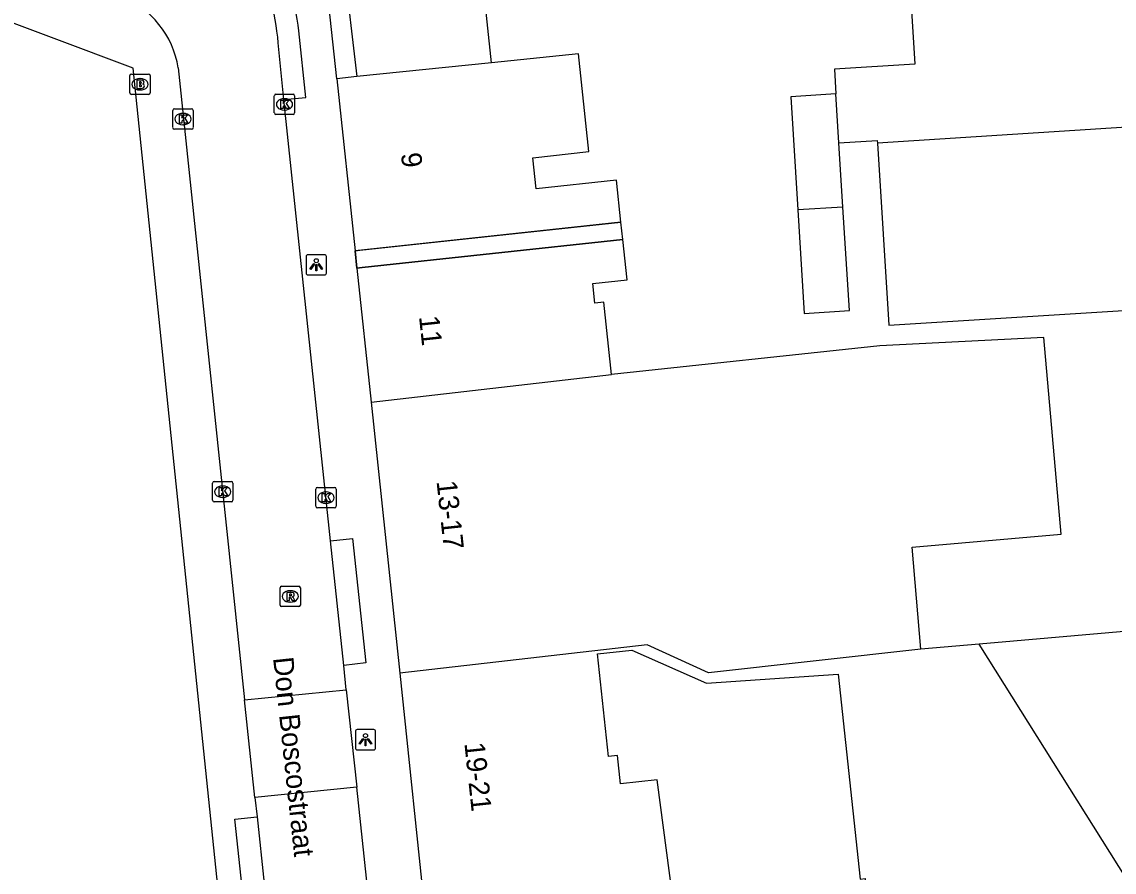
# Model space of a CAD drawing. Extents: x 160664 to 161506, y 382245 to 383288.
# Drawn here: x 161237.8 to 161291.6, y 382792.2 to 382834.1 of the extents above; entities that cross this region are included whole.
import ezdxf

# ---------------------------------------------------------------- set-up
doc = ezdxf.new("R2010")
doc.units = 0
for name, color, linetype in [('IMGEO_Brandkraan', 7, 'Continuous'), ('IMGEO_Kolk', 7, 'Continuous'), ('IMGEO_Lichtpunt', 7, 'Continuous'), ('IMGEO_Openbare_ruimte_label', 7, 'Continuous'), ('IMGEO_Pand', 7, 'Continuous'), ('IMGEO_Pand_nummerreeks', 7, 'Continuous'), ('IMGEO_Pand_overbouw', 7, 'Continuous'), ('IMGEO_Rijbaan_lokaal_open', 7, 'Continuous'), ('IMGEO_Rioolput', 7, 'Continuous'), ('IMGEO_Voetpad_open', 7, 'Continuous')]:
    doc.layers.add(name, color=color, linetype=linetype)

msp = doc.modelspace()

# ---------------------------------------------------------------- linework, layer by layer
at = {"layer": 'IMGEO_Brandkraan'}
for p, q in [((161243.106, 382830.625), (161243.106, 382831.477)), ((161243.181, 382831.551), (161244.033, 382831.551)), ((161244.107, 382831.477), (161244.107, 382830.625)), ((161243.594, 382831.331), (161243.619, 382831.331)), ((161244.033, 382830.551), (161243.181, 382830.551)), ((161243.617, 382830.771), (161243.592, 382830.771))]:
    msp.add_line(p, q, dxfattribs=at)
for points in [[(161243.106, 382830.625), (161243.106, 382831.477)], [(161243.181, 382831.551), (161244.033, 382831.551)], [(161244.107, 382831.477), (161244.107, 382830.625)], [(161243.454, 382831.251), (161243.454, 382830.851), (161243.667, 382830.851)], [(161243.685, 382831.251), (161243.454, 382831.251)], [(161243.633, 382831.17), (161243.579, 382831.17), (161243.579, 382831.094)], [(161243.579, 382831.094), (161243.632, 382831.094)], [(161243.641, 382831.018), (161243.579, 382831.018), (161243.579, 382830.937)], [(161243.579, 382830.937), (161243.641, 382830.937)], [(161244.033, 382830.551), (161243.181, 382830.551)]]:
    msp.add_lwpolyline(points, dxfattribs=at)
for centre, radius, start, end in [((161243.183, 382831.475), 0.0765, 91.552, 178.448), ((161243.183, 382831.475), 0.0765, 91.552, 178.448), ((161244.031, 382831.475), 0.0765, 1.552, 88.448), ((161244.031, 382831.475), 0.0765, 1.552, 88.448), ((161243.634, 382831.132), 0.0379, 267.8285, 90.9355), ((161243.642, 382830.977), 0.0404, 269.8759, 90.5077), ((161243.673, 382831.102), 0.251, 268.6676, 293.5347), ((161243.689, 382831.106), 0.145, 59.4692, 91.5367), ((161243.714, 382831.153), 0.0922, 285.5137, 58.1501), ((161243.719, 382830.961), 0.105, 301.3115, 78.989), ((161243.183, 382830.627), 0.0765, 181.552, 268.448), ((161243.183, 382830.627), 0.0765, 181.552, 268.448), ((161244.031, 382830.627), 0.0765, 271.552, 358.448), ((161244.031, 382830.627), 0.0765, 271.552, 358.448)]:
    msp.add_arc(centre, radius, start, end, dxfattribs=at)
for centre, major_axis, ratio, start_param, end_param in [((161243.593, 382831.051), (-0.387, 0.002), 0.722429, 4.712389, 7.853982), ((161243.618, 382831.051), (-0.39, 0.002), 0.717154, 1.570796, 4.712389)]:
    msp.add_ellipse(centre, major_axis=major_axis, ratio=ratio, start_param=start_param, end_param=end_param, dxfattribs=at)
at = {"layer": 'IMGEO_Kolk'}
for p, q in [((161250.229, 382829.637), (161250.229, 382830.489)), ((161250.304, 382830.563), (161251.156, 382830.563)), ((161250.717, 382830.343), (161250.742, 382830.343)), ((161251.23, 382830.489), (161251.23, 382829.637)), ((161245.226, 382828.914), (161245.226, 382829.766)), ((161245.301, 382829.84), (161246.153, 382829.84)), ((161246.227, 382829.766), (161246.227, 382828.914)), ((161250.74, 382829.783), (161250.715, 382829.783)), ((161245.714, 382829.62), (161245.739, 382829.62)), ((161251.156, 382829.563), (161250.304, 382829.563)), ((161246.153, 382828.84), (161245.301, 382828.84)), ((161245.737, 382829.06), (161245.712, 382829.06)), ((161247.26, 382811.477), (161248.112, 382811.477)), ((161247.185, 382810.551), (161247.185, 382811.403)), ((161247.673, 382811.257), (161247.698, 382811.257)), ((161248.186, 382811.403), (161248.186, 382810.551)), ((161252.275, 382810.257), (161252.275, 382811.109)), ((161252.35, 382811.183), (161253.202, 382811.183)), ((161252.763, 382810.963), (161252.788, 382810.963)), ((161253.276, 382811.109), (161253.276, 382810.257)), ((161248.112, 382810.477), (161247.26, 382810.477)), ((161247.696, 382810.697), (161247.671, 382810.697)), ((161252.786, 382810.403), (161252.761, 382810.403)), ((161253.202, 382810.183), (161252.35, 382810.183))]:
    msp.add_line(p, q, dxfattribs=at)
for points in [[(161250.229, 382829.637), (161250.229, 382830.489)], [(161250.304, 382830.563), (161251.156, 382830.563)], [(161250.55, 382830.263), (161250.673, 382830.263), (161250.673, 382830.112), (161250.803, 382830.263), (161250.967, 382830.263), (161250.821, 382830.112), (161250.974, 382829.863), (161250.822, 382829.863), (161250.737, 382830.027), (161250.673, 382829.96), (161250.673, 382829.863), (161250.55, 382829.863), (161250.55, 382830.263)], [(161251.23, 382830.489), (161251.23, 382829.637)], [(161245.226, 382828.914), (161245.226, 382829.766)], [(161245.301, 382829.84), (161246.153, 382829.84)], [(161246.227, 382829.766), (161246.227, 382828.914)], [(161245.547, 382829.54), (161245.67, 382829.54), (161245.67, 382829.389), (161245.8, 382829.54), (161245.964, 382829.54), (161245.818, 382829.389), (161245.971, 382829.14), (161245.819, 382829.14), (161245.734, 382829.304), (161245.67, 382829.237), (161245.67, 382829.14), (161245.547, 382829.14), (161245.547, 382829.54)], [(161251.156, 382829.563), (161250.304, 382829.563)], [(161246.153, 382828.84), (161245.301, 382828.84)], [(161247.26, 382811.477), (161248.112, 382811.477)], [(161247.185, 382810.551), (161247.185, 382811.403)], [(161247.506, 382811.177), (161247.629, 382811.177), (161247.629, 382811.026), (161247.759, 382811.177), (161247.923, 382811.177), (161247.777, 382811.026), (161247.93, 382810.777), (161247.778, 382810.777), (161247.693, 382810.941), (161247.629, 382810.874), (161247.629, 382810.777), (161247.506, 382810.777), (161247.506, 382811.177)], [(161248.186, 382811.403), (161248.186, 382810.551)], [(161252.275, 382810.257), (161252.275, 382811.109)], [(161252.35, 382811.183), (161253.202, 382811.183)], [(161252.596, 382810.883), (161252.719, 382810.883), (161252.719, 382810.732), (161252.849, 382810.883), (161253.013, 382810.883), (161252.867, 382810.732), (161253.02, 382810.483), (161252.868, 382810.483), (161252.783, 382810.647), (161252.719, 382810.58), (161252.719, 382810.483), (161252.596, 382810.483), (161252.596, 382810.883)], [(161253.276, 382811.109), (161253.276, 382810.257)], [(161248.112, 382810.477), (161247.26, 382810.477)], [(161253.202, 382810.183), (161252.35, 382810.183)]]:
    msp.add_lwpolyline(points, dxfattribs=at)
for centre, start, end in [((161250.306, 382830.487), 91.552, 178.448), ((161250.306, 382830.487), 91.552, 178.448), ((161251.154, 382830.487), 1.552, 88.448), ((161251.154, 382830.487), 1.552, 88.448), ((161245.303, 382829.764), 91.552, 178.448), ((161245.303, 382829.764), 91.552, 178.448), ((161246.151, 382829.764), 1.552, 88.448), ((161246.151, 382829.764), 1.552, 88.448), ((161250.306, 382829.639), 181.552, 268.448), ((161250.306, 382829.639), 181.552, 268.448), ((161251.154, 382829.639), 271.552, 358.448), ((161251.154, 382829.639), 271.552, 358.448), ((161245.303, 382828.916), 181.552, 268.448), ((161245.303, 382828.916), 181.552, 268.448), ((161246.151, 382828.916), 271.552, 358.448), ((161246.151, 382828.916), 271.552, 358.448), ((161247.262, 382811.401), 91.552, 178.448), ((161247.262, 382811.401), 91.552, 178.448), ((161248.11, 382811.401), 1.552, 88.448), ((161248.11, 382811.401), 1.552, 88.448), ((161252.352, 382811.107), 91.552, 178.448), ((161252.352, 382811.107), 91.552, 178.448), ((161253.2, 382811.107), 1.552, 88.448), ((161253.2, 382811.107), 1.552, 88.448), ((161247.262, 382810.553), 181.552, 268.448), ((161247.262, 382810.553), 181.552, 268.448), ((161248.11, 382810.553), 271.552, 358.448), ((161248.11, 382810.553), 271.552, 358.448), ((161252.352, 382810.259), 181.552, 268.448), ((161252.352, 382810.259), 181.552, 268.448), ((161253.2, 382810.259), 271.552, 358.448), ((161253.2, 382810.259), 271.552, 358.448)]:
    msp.add_arc(centre, 0.0765, start, end, dxfattribs=at)
for centre, major_axis, ratio, start_param, end_param in [((161250.716, 382830.063), (-0.387, 0.002), 0.722429, 4.712389, 7.853982), ((161250.741, 382830.063), (-0.39, 0.002), 0.717154, 1.570796, 4.712389), ((161245.713, 382829.34), (-0.387, 0.002), 0.722429, 4.712389, 7.853982), ((161245.738, 382829.34), (-0.39, 0.002), 0.717154, 1.570796, 4.712389), ((161247.672, 382810.977), (-0.387, 0.002), 0.722429, 4.712389, 7.853982), ((161247.697, 382810.977), (-0.39, 0.002), 0.717154, 1.570796, 4.712389), ((161252.762, 382810.683), (-0.387, 0.002), 0.722429, 4.712389, 7.853982), ((161252.787, 382810.683), (-0.39, 0.002), 0.717154, 1.570796, 4.712389)]:
    msp.add_ellipse(centre, major_axis=major_axis, ratio=ratio, start_param=start_param, end_param=end_param, dxfattribs=at)
at = {"layer": 'IMGEO_Lichtpunt'}
for p, q in [((161251.798, 382822.559), (161251.798, 382821.752)), ((161251.798, 382822.559), (161251.798, 382821.752)), ((161252.7, 382822.654), (161251.892, 382822.654)), ((161252.7, 382822.654), (161251.892, 382822.654)), ((161252.794, 382821.752), (161252.794, 382822.559)), ((161252.794, 382821.752), (161252.794, 382822.559)), ((161251.892, 382821.658), (161252.7, 382821.658)), ((161251.892, 382821.658), (161252.7, 382821.658)), ((161254.226, 382799.159), (161254.226, 382798.352)), ((161254.226, 382799.159), (161254.226, 382798.352)), ((161255.128, 382799.254), (161254.32, 382799.254)), ((161255.128, 382799.254), (161254.32, 382799.254)), ((161255.222, 382798.352), (161255.222, 382799.159)), ((161255.222, 382798.352), (161255.222, 382799.159)), ((161254.32, 382798.258), (161255.128, 382798.258)), ((161254.32, 382798.258), (161255.128, 382798.258))]:
    msp.add_line(p, q, dxfattribs=at)
for points in [[(161252.172, 382822.223), (161252.211, 382822.195), (161252.023, 382821.933), (161251.985, 382821.96), (161252.172, 382822.223)], [(161252.384, 382822.195), (161252.422, 382822.222), (161252.609, 382821.96), (161252.57, 382821.932), (161252.384, 382822.195)], [(161252.274, 382822.175), (161252.321, 382822.175), (161252.321, 382821.853), (161252.274, 382821.853), (161252.274, 382822.175)], [(161254.6, 382798.823), (161254.639, 382798.795), (161254.451, 382798.533), (161254.413, 382798.56), (161254.6, 382798.823)], [(161254.702, 382798.775), (161254.749, 382798.775), (161254.749, 382798.453), (161254.702, 382798.453), (161254.702, 382798.775)], [(161254.812, 382798.795), (161254.85, 382798.822), (161255.037, 382798.56), (161254.998, 382798.532), (161254.812, 382798.795)]]:
    msp.add_lwpolyline(points, dxfattribs=at)
for centre in [(161252.297, 382822.357), (161254.725, 382798.957)]:
    msp.add_circle(centre, 0.0994, dxfattribs=at)
for centre, start, end in [((161251.892, 382822.559), 90, 180), ((161251.892, 382822.559), 90, 180), ((161252.7, 382822.559), 0, 90), ((161252.7, 382822.559), 0, 90), ((161251.892, 382821.752), 180, 270), ((161251.892, 382821.752), 180, 270), ((161252.7, 382821.752), 270, 0), ((161252.7, 382821.752), 270, 360), ((161254.32, 382799.159), 90, 180), ((161254.32, 382799.159), 90, 180), ((161255.128, 382799.159), 0, 90), ((161255.128, 382799.159), 0, 90), ((161254.32, 382798.352), 180, 270), ((161254.32, 382798.352), 180, 270), ((161255.128, 382798.352), 270, 0), ((161255.128, 382798.352), 270, 360)]:
    msp.add_arc(centre, 0.0946, start, end, dxfattribs=at)
at = {"layer": 'IMGEO_Pand'}
for points in [[(161280.696, 382850.026), (161281.819, 382832.046), (161277.843, 382831.797), (161277.919, 382830.576)], [(161260.93, 382832.105), (161260.364, 382837.559)], [(161252.722, 382836.802), (161253.662, 382836.901), (161254.292, 382831.431)], [(161254.21, 382822.852), (161254.448, 382822.878), (161267.319, 382824.264), (161267.096, 382826.328), (161263.142, 382825.902), (161262.977, 382827.435), (161265.738, 382827.732), (161265.219, 382832.545), (161260.93, 382832.105)], [(161260.93, 382832.105), (161254.292, 382831.431)], [(161254.292, 382831.431), (161253.315, 382831.316)], [(161253.315, 382831.316), (161254.21, 382822.852)], [(161321.936, 382830.848), (161307.365, 382829.907), (161279.962, 382828.152)], [(161279.962, 382828.152), (161280.522, 382819.187), (161317.604, 382821.502), (161322.594, 382821.813), (161321.936, 382830.848)], [(161277.919, 382830.576), (161275.693, 382830.436), (161276.041, 382824.863)], [(161278.07, 382828.159), (161277.919, 382830.576)], [(161278.07, 382828.159), (161279.954, 382828.277), (161279.962, 382828.152)], [(161278.267, 382825.002), (161278.07, 382828.159)], [(161278.267, 382825.002), (161276.041, 382824.863)], [(161276.041, 382824.863), (161276.36, 382819.76), (161278.585, 382819.899), (161278.267, 382825.002)], [(161266.858, 382816.753), (161266.48, 382820.308), (161266.034, 382820.26), (161265.93, 382821.238), (161267.625, 382821.418), (161267.414, 382823.396), (161254.568, 382822.028), (161254.3, 382821.999)], [(161254.3, 382821.999), (161254.999, 382815.382)], [(161282.113, 382803.216), (161281.673, 382808.243), (161289.023, 382808.885), (161288.175, 382818.581), (161280.092, 382818.161), (161266.858, 382816.753)], [(161254.999, 382815.382), (161266.858, 382816.753)], [(161254.999, 382815.382), (161256.411, 382802.028)], [(161301.156, 382804.881), (161284.988, 382803.467)], [(161282.113, 382803.216), (161271.643, 382802.058), (161268.615, 382803.431), (161256.411, 382802.028)], [(161284.988, 382803.467), (161282.113, 382803.216)], [(161301.531, 382777.133), (161284.988, 382803.467)], [(161269.872, 382790.953), (161269.105, 382796.772), (161267.301, 382796.58), (161267.152, 382797.981), (161266.699, 382797.933), (161266.161, 382802.985), (161267.856, 382803.166), (161271.531, 382801.535), (161278.033, 382801.984), (161279.108, 382791.883), (161279.363, 382791.916), (161279.658, 382789.147), (161283.004, 382789.503), (161284.025, 382779.912), (161284.996, 382778.331), (161286.168, 382779.05), (161286.39, 382778.689), (161288.684, 382780.098), (161288.414, 382780.538), (161288.937, 382780.859), (161291.06, 382777.401), (161287.405, 382775.155)], [(161256.411, 382802.028), (161257.722, 382789.62)]]:
    msp.add_lwpolyline(points, dxfattribs=at)
at = {"layer": 'IMGEO_Pand_overbouw'}
msp.add_lwpolyline([(161267.414, 382823.396), (161267.319, 382824.264), (161254.21, 382822.852), (161254.3, 382821.999), (161254.568, 382822.028)], close=True, dxfattribs=at)
at = {"layer": 'IMGEO_Rijbaan_lokaal_open'}
for points in [[(161250.701, 382830.297), (161250.424, 382833.095)], [(161245.491, 382831.858), (161248.759, 382800.717)], [(161253.004, 382808.552), (161250.701, 382830.297)], [(161253.649, 382802.416), (161253.004, 382808.552)], [(161253.779, 382801.218), (161253.649, 382802.416)], [(161248.759, 382800.717), (161253.779, 382801.218)], [(161253.779, 382801.218), (161254.292, 382796.412)], [(161249.272, 382795.901), (161248.759, 382800.717)], [(161254.292, 382796.412), (161249.272, 382795.901)], [(161257.744, 382763.944), (161254.292, 382796.412)], [(161249.272, 382795.901), (161249.376, 382794.955)], [(161249.376, 382794.955), (161250.077, 382788.382)]]:
    msp.add_lwpolyline(points, dxfattribs=at)
for centre, radius, start, end in [((161237.276, 382831.928), 13.199, 5.0713, 44.7213), ((161240.957, 382831.139), 4.59, 9.0115, 68.2687)]:
    msp.add_arc(centre, radius, start, end, dxfattribs=at)
at = {"layer": 'IMGEO_Rioolput'}
for p, q in [((161250.514, 382805.389), (161250.514, 382806.241)), ((161250.589, 382806.315), (161251.441, 382806.315)), ((161251.002, 382806.095), (161251.027, 382806.095)), ((161251.515, 382806.241), (161251.515, 382805.389)), ((161251.025, 382805.535), (161251, 382805.535)), ((161251.441, 382805.315), (161250.589, 382805.315))]:
    msp.add_line(p, q, dxfattribs=at)
for points in [[(161250.514, 382805.389), (161250.514, 382806.241)], [(161250.589, 382806.315), (161251.441, 382806.315)], [(161251.515, 382806.241), (161251.515, 382805.389)], [(161251.103, 382806.013), (161250.851, 382806.015), (161250.851, 382805.615)], [(161250.851, 382805.615), (161250.975, 382805.615), (161250.975, 382805.777), (161250.986, 382805.777)], [(161251.029, 382805.934), (161250.975, 382805.934), (161250.975, 382805.853)], [(161250.975, 382805.853), (161251.027, 382805.853)], [(161251.033, 382805.748), (161251.104, 382805.615), (161251.244, 382805.615), (161251.179, 382805.741)], [(161251.441, 382805.315), (161250.589, 382805.315)]]:
    msp.add_lwpolyline(points, dxfattribs=at)
for centre, radius, start, end in [((161250.591, 382806.239), 0.0765, 91.552, 178.448), ((161250.591, 382806.239), 0.0765, 91.552, 178.448), ((161251.439, 382806.239), 0.0765, 1.552, 88.448), ((161251.439, 382806.239), 0.0765, 1.552, 88.448), ((161250.985, 382805.724), 0.0533, 26.0293, 88.6989), ((161251.011, 382806.042), 0.19, 274.7715, 282.9687), ((161251.035, 382805.838), 0.0964, 77.0061, 93.1865), ((161251.049, 382805.895), 0.0378, 276.6634, 79.6772), ((161251.102, 382805.903), 0.109, 350.3612, 89.416), ((161251.1, 382805.903), 0.112, 277.5842, 350.9817), ((161251.084, 382805.688), 0.108, 29.5134, 73.7905), ((161250.591, 382805.391), 0.0765, 181.552, 268.448), ((161250.591, 382805.391), 0.0765, 181.552, 268.448), ((161251.439, 382805.391), 0.0765, 271.552, 358.448), ((161251.439, 382805.391), 0.0765, 271.552, 358.448)]:
    msp.add_arc(centre, radius, start, end, dxfattribs=at)
for centre, major_axis, ratio, start_param, end_param in [((161251.001, 382805.815), (-0.387, 0.002), 0.722429, 4.712389, 7.853982), ((161251.026, 382805.815), (-0.39, 0.002), 0.717154, 1.570796, 4.712389)]:
    msp.add_ellipse(centre, major_axis=major_axis, ratio=ratio, start_param=start_param, end_param=end_param, dxfattribs=at)
at = {"layer": 'IMGEO_Voetpad_open'}
for points in [[(161247.543, 382790.576), (161243.275, 382831.841), (161235.463, 382834.768), (161235.153, 382834.791), (161226.716, 382838.135), (161227.393, 382839.873), (161225.76, 382840.503), (161226.068, 382841.467)], [(161253.315, 382831.316), (161252.722, 382836.802)], [(161250.701, 382830.297), (161251.787, 382830.407), (161251.442, 382833.685)], [(161254.3, 382821.999), (161254.21, 382822.852)], [(161253.004, 382808.552), (161254.091, 382808.671), (161254.735, 382802.537), (161253.649, 382802.416)], [(161250.077, 382788.382), (161248.991, 382788.254), (161248.279, 382794.842), (161249.376, 382794.955)]]:
    msp.add_lwpolyline(points, dxfattribs=at)
msp.add_arc((161236.968, 382831.829), 14.593, 7.3072, 43.3114, dxfattribs=at)

# ---------------------------------------------------------------- texts
at = {"layer": 'IMGEO_Openbare_ruimte_label'}
msp.add_text('Don Boscostraat', height=1, rotation=276.087, dxfattribs=at).set_placement((161250.166, 382802.784))
at = {"layer": 'IMGEO_Pand_nummerreeks'}
for s, rotation, p in [('9', 276.1477, (161256.47, 382827.637)), ('11', 276.08, (161257.361, 382819.606)), ('13-17', 276.0773, (161258.226, 382811.484)), ('19-21', 276.0774, (161259.599, 382798.581))]:
    msp.add_text(s, height=1, rotation=rotation, dxfattribs=at).set_placement(p)

doc.saveas('drawing.dxf')
